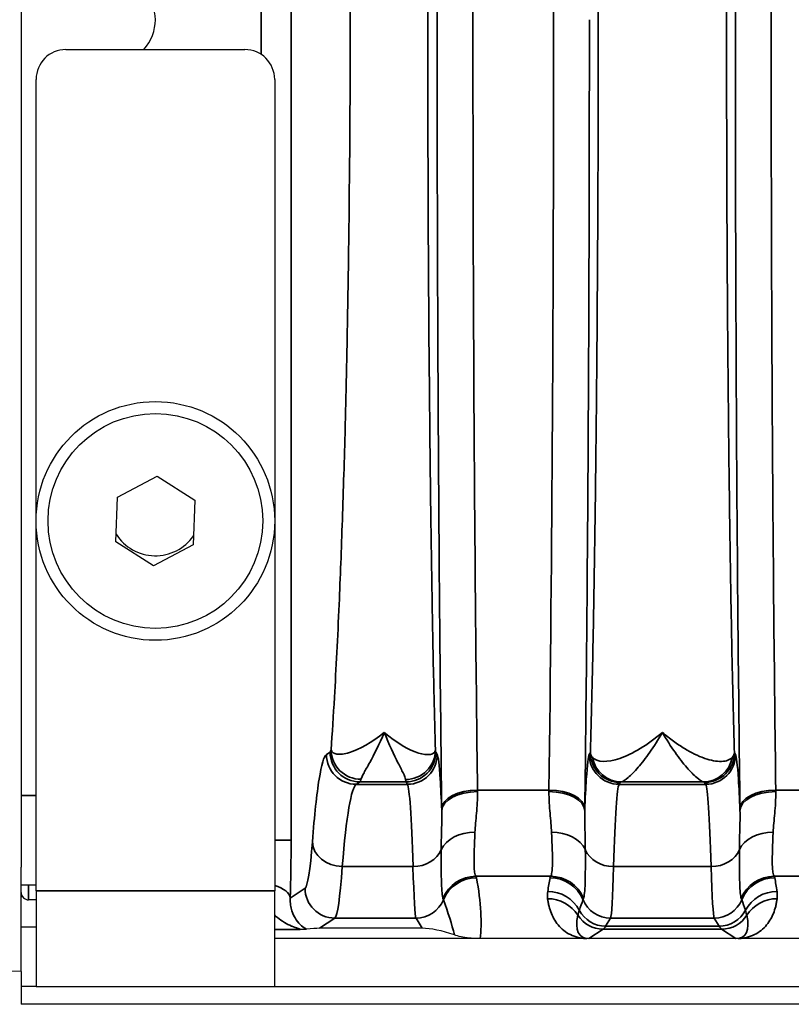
# Model space of a CAD drawing. Header units: millimetres. Extents: x 399 to 6233, y -1870 to 1602.
# Tile 562 of 656: x 5351 to 5364, y 297 to 314. Entities that reach past the tile are written whole.
import ezdxf

# ---------------------------------------------------------------- set-up
doc = ezdxf.new("R2010")
doc.units = ezdxf.units.MM
for name, color, linetype, lineweight in [('AM_5', 3, 'Continuous', 25), ('可見 (ISO)', 7, 'Continuous', 25), ('窄部可見 (ISO)', 7, 'Continuous', 35)]:
    doc.layers.add(name, color=color, linetype=linetype, lineweight=lineweight)
doc.styles.add('尺寸標註', font='romans.shx', dxfattribs={"bigfont": 'CHINESET.SHX'})
doc.dimstyles.new('CNS1$0', dxfattribs={"dimtxt": 2.5, "dimasz": 2.5, "dimexe": 1, "dimexo": 1, "dimgap": 1.5, "dimtad": 1, "dimtoh": 1, "dimdec": 1, "dimdsep": 46, "dimtxsty": '尺寸標註', "dimcen": 0, "dimclrd": 2, "dimclre": 2, "dimclrt": 1, "dimadec": 0, "dimazin": 2, "dimtp": 0.1, "dimtm": 0.1, "dimtfac": 0.71, "dimtdec": 1, "dimtmove": 0, "dimatfit": 0, "dimfxl": 0, "dimlwd": 13, "dimlwe": 13, "dimarcsym": 0})

# ---------------------------------------------------------------- blocks, each defined once
blk = doc.blocks.new('*D297')
at = {"layer": 'AM_5', "color": 2, "lineweight": 13}
for p, q in [((5339.611, 314.595), (5339.611, 341.186)), ((5500.331, 319.807), (5500.331, 341.186)), ((5342.111, 340.186), (5497.831, 340.186))]:
    blk.add_line(p, q, dxfattribs=at)
at = {"layer": 'AM_5', "color": 2, "lineweight": -2}
for points in [[(5342.111, 340.603), (5342.111, 339.77), (5339.611, 340.186)], [(5497.831, 340.603), (5497.831, 339.77), (5500.331, 340.186)]]:
    blk.add_solid(points, dxfattribs=at)
at = {"layer": 'Defpoints', "color": 0, "lineweight": -2}
for p in [(5500.331, 340.186), (5500.331, 318.807), (5339.611, 313.595)]:
    blk.add_point(p, dxfattribs=at)
at = {"layer": 'AM_5', "color": 1, "insert": (5419.971, 342.936), "char_height": 2.5, "attachment_point": 5, "style": '尺寸標註'}
blk.add_mtext('160.7', dxfattribs=at)

msp = doc.modelspace()

# ---------------------------------------------------------------- linework, layer by layer
at = {"layer": '可見 (ISO)'}
for p, q in [((5351.311, 327.795), (5351.311, 299.394)), ((5352.061, 313.095), (5355.061, 313.095)), ((5351.561, 298.995), (5351.561, 312.595)), ((5355.561, 312.595), (5355.561, 298.995)), ((5352.926, 305.595), (5353.59, 305.945)), ((5353.59, 305.945), (5354.225, 305.545)), ((5352.897, 304.845), (5352.926, 305.595)), ((5354.225, 305.545), (5354.196, 304.795)), ((5353.532, 304.445), (5352.897, 304.845)), ((5354.196, 304.795), (5353.532, 304.445)), ((5356.609, 303.095), (5356.609, 303.095)), ((5358.215, 303.095), (5358.215, 303.095)), ((5351.311, 297.645), (5351.311, 299.394)), ((5351.311, 299.095), (5351.561, 299.095)), ((5351.561, 298.995), (5351.561, 297.395)), ((5355.561, 297.395), (5355.561, 298.995)), ((5351.336, 298.895), (5351.311, 298.895)), ((5351.561, 298.845), (5351.436, 298.845)), ((5356.642, 298.845), (5356.642, 298.845)), ((5357.901, 298.845), (5357.901, 298.845)), ((5361.221, 298.845), (5361.221, 298.845)), ((5362.901, 298.845), (5362.901, 298.845)), ((5351.311, 298.395), (5351.561, 298.395)), ((5356.032, 298.395), (5356.032, 298.395)), ((5358.034, 298.369), (5356.311, 298.369)), ((5460.061, 298.195), (5355.561, 298.195)), ((5351.311, 297.645), (5342.969, 297.79)), ((5351.311, 297.645), (5351.311, 297.395)), ((5351.311, 297.395), (5351.311, 297.095)), ((5351.561, 297.395), (5351.311, 297.395)), ((5351.561, 297.395), (5355.561, 297.395)), ((5355.561, 297.395), (5460.061, 297.395)), ((5464.311, 297.095), (5351.311, 297.095))]:
    msp.add_line(p, q, dxfattribs=at)
for radius in [2, 1.8]:
    msp.add_circle((5353.561, 305.195), radius, dxfattribs=at)
for centre, radius, start, end in [((5352.811, 313.595), 0.75, 318.1897, 41.8103), ((5352.061, 312.595), 0.5, 90, 180), ((5355.061, 312.595), 0.5, 0, 90), ((5353.561, 305.395), 0.783, 212.732, 324.8759), ((5351.436, 298.97), 0.125, 180, 270)]:
    msp.add_arc(centre, radius, start, end, dxfattribs=at)
for centre, major_axis, ratio, start_param, end_param in [((5355.061, 298.035), (-1.346, -0.312), 0.087373, 3.50228, 3.818244), ((5358.533, 298.035), (0.703, -0.26), 0.296942, 1.622946, 2.465184)]:
    msp.add_ellipse(centre, major_axis=major_axis, ratio=ratio, start_param=start_param, end_param=end_param, dxfattribs=at)
for points, knots in [([(5356.093, 298.352), (5356.087, 298.351), (5356.077, 298.351), (5356.043, 298.349), (5356.017, 298.349), (5355.985, 298.348)], [0, 0, 0, 0, 0.000158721, 0.000158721, 0.000317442, 0.000317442, 0.000317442, 0.000317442]), ([(5359.005, 298.195), (5359.002, 298.195), (5358.998, 298.195), (5358.991, 298.195), (5358.988, 298.195), (5358.977, 298.195), (5358.97, 298.195), (5358.948, 298.196), (5358.935, 298.196), (5358.888, 298.198), (5358.86, 298.2), (5358.769, 298.209), (5358.717, 298.219), (5358.64, 298.236), (5358.603, 298.247), (5358.574, 298.257)], [-0.4243521, -0.4243521, -0.4243521, -0.4243521, -0.4223984, -0.4223984, -0.4202082, -0.4202082, -0.4148054, -0.4148054, -0.4006302, -0.4006302, -0.3596093, -0.3596093, -0.2177618, -0.2177618, 0, 0, 0, 0]), ([(5360.828, 298.195), (5360.824, 298.195), (5360.819, 298.195), (5360.814, 298.195), (5360.807, 298.195), (5360.799, 298.195), (5360.792, 298.195)], [-0.00000491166, -0.00000491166, -0.00000491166, -0.00000491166, 0.00001268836, 0.00001268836, 0.00001268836, 0.00003478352, 0.00003478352, 0.00003478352, 0.00003478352]), ([(5363.33, 298.195), (5363.323, 298.195), (5363.316, 298.195), (5363.309, 298.195), (5363.304, 298.195), (5363.298, 298.195), (5363.294, 298.195)], [0.00000000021, 0.00000000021, 0.00000000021, 0.00000000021, 0.00002113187, 0.00002113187, 0.00002113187, 0.0000394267, 0.0000394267, 0.0000394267, 0.0000394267])]:
    msp.add_open_spline(points, degree=3, knots=knots, dxfattribs=at)
at = {"layer": '窄部可見 (ISO)'}
for p, q in [((5355.836, 327.342), (5355.836, 299.848)), ((5355.337, 313.012), (5355.337, 314.178)), ((5356.429, 301.281), (5356.489, 301.321)), ((5358.263, 301.321), (5358.287, 301.281)), ((5360.835, 301.281), (5360.854, 301.312)), ((5363.268, 301.312), (5363.287, 301.281)), ((5356.989, 300.821), (5356.928, 300.781)), ((5357.763, 300.821), (5356.989, 300.821)), ((5357.787, 300.781), (5357.763, 300.821)), ((5361.354, 300.812), (5361.335, 300.781)), ((5362.747, 300.821), (5361.375, 300.821)), ((5362.787, 300.781), (5362.768, 300.812)), ((5356.928, 300.781), (5357.787, 300.781)), ((5358.962, 300.685), (5360.161, 300.685)), ((5361.335, 300.781), (5362.787, 300.781)), ((5363.962, 300.685), (5365.163, 300.685)), ((5351.561, 300.595), (5351.311, 300.595)), ((5355.561, 299.848), (5355.836, 299.848)), ((5357.881, 299.402), (5356.693, 299.402)), ((5362.881, 299.402), (5361.241, 299.402)), ((5360.188, 299.24), (5358.934, 299.24)), ((5365.224, 299.24), (5363.934, 299.24)), ((5351.436, 298.845), (5351.436, 299.095)), ((5351.561, 298.995), (5355.561, 298.995)), ((5355.823, 298.876), (5356.07, 299.04)), ((5356.569, 298.541), (5356.311, 298.369)), ((5357.931, 298.541), (5356.569, 298.541)), ((5358.034, 298.369), (5357.931, 298.541)), ((5361.192, 298.541), (5361.11, 298.405)), ((5362.931, 298.541), (5361.192, 298.541)), ((5363.012, 298.405), (5362.931, 298.541)), ((5355.985, 298.348), (5355.561, 298.348)), ((5361.067, 298.354), (5360.828, 298.195)), ((5363.055, 298.354), (5361.067, 298.354)), ((5361.11, 298.405), (5363.012, 298.405)), ((5363.294, 298.195), (5363.055, 298.354))]:
    msp.add_line(p, q, dxfattribs=at)
for centre, major_axis, ratio, start_param, end_param in [((5359.701, 313.595), (0, 25), 0.02145, 4.712389, 5.255001), ((5359.701, 313.595), (0, 25), 0.02145, 4.169777, 4.712389), ((5356.485, 303.822), (0, -2.503), 0.052336, 0.034746, 0.173301), ((5356.989, 301.321), (0.277, -0.416), 0.998023, 4.125534, 5.694504), ((5357.763, 301.321), (0.429, 0.257), 0.999172, 4.17245, 5.742515), ((5358.265, 303.816), (0, -2.497), 0.020942, 6.115867, 6.2484), ((5356.928, 301.281), (0.277, -0.416), 0.998023, 4.125534, 5.694504), ((5357.787, 301.281), (0.429, 0.257), 0.999172, 4.17245, 5.742515), ((5361.335, 301.281), (-0.429, 0.257), 0.999172, 0.54067, 2.110736), ((5361.375, 301.321), (0.117, -0.486), 0.989056, 4.648351, 6.04438), ((5362.747, 301.321), (-0.117, -0.486), 0.989056, 0.238805, 1.634834), ((5362.787, 301.281), (0.429, 0.257), 0.999172, 4.17245, 5.742515), ((5356.984, 303.825), (0, -3.006), 0.043632, 0.034873, 0.173261), ((5357.765, 303.82), (0, -3.001), 0.017453, 6.11597, 6.248284), ((5356.944, 292.786), (0, 8), 0.055683, 0.034906, 0.596976), ((5357.781, 292.783), (0, 8.003), 0.022251, 5.686337, 6.248296), ((5358.962, 300.376), (-0.6, -0.008), 0.516344, 4.705867, 6.258728), ((5358.962, 300.343), (-0.6, -0.008), 0.525274, 4.705596, 6.258572), ((5359.01, 301.844), (-0.008, 2.509), 0.023353, 2.050802, 2.062883), ((5360.112, 301.844), (-0.008, -2.508), 0.023353, 1.078711, 1.090792), ((5360.16, 300.343), (0.6, -0.008), 0.525274, 0.024614, 1.577589), ((5360.161, 300.376), (0.6, -0.008), 0.516344, 0.024457, 1.577318), ((5361.341, 292.783), (0, 8.003), 0.022251, 0.034889, 0.596848), ((5362.781, 292.783), (0, 8.003), 0.022251, 5.686337, 6.248296), ((5363.962, 300.376), (-0.6, -0.008), 0.516344, 4.705867, 6.258728), ((5363.962, 300.343), (-0.6, -0.008), 0.525274, 4.705596, 6.258572), ((5364.01, 301.844), (-0.008, 2.508), 0.023352, 2.050797, 2.062878), ((5358.41, 301.766), (-0.008, 3.01), 0.019461, 2.050825, 2.062926), ((5360.712, 301.766), (-0.008, -3.01), 0.019461, 1.078666, 1.090768), ((5363.41, 301.766), (-0.008, 3.01), 0.019461, 2.050821, 2.062922), ((5358.919, 299.526), (-0.6, 0.023), 0.752166, 4.741355, 5.976479), ((5360.203, 299.526), (0.6, 0.023), 0.752166, 0.306707, 1.54183), ((5363.919, 299.526), (-0.6, 0.023), 0.752166, 4.741355, 5.976479), ((5355.751, 299.75), (0.005, 1.79), 0.047447, 4.202274, 4.767122), ((5356.075, 302.743), (0.013, 3.705), 0.057031, 3.179843, 3.801886), ((5356.693, 299.816), (-0.499, 0.038), 0.826263, 0.093046, 1.634418), ((5357.881, 299.816), (0.5, 0.015), 0.826915, 4.686911, 5.921542), ((5361.241, 299.816), (-0.5, 0.015), 0.826915, 0.361643, 1.596274), ((5362.881, 299.816), (0.5, 0.015), 0.826915, 4.686911, 5.921542), ((5356.574, 302.654), (-0.013, -4.117), 0.051328, 0.03821, 0.660247), ((5357.928, 302.655), (0.005, -4.117), 0.020515, 5.6231, 6.245118), ((5361.194, 302.655), (-0.005, -4.117), 0.020515, 0.038068, 0.660085), ((5362.928, 302.655), (0.005, -4.117), 0.020515, 5.6231, 6.245118), ((5358.934, 298.641), (0.477, 0.364), 0.997266, 0.919263, 2.088334), ((5358.945, 298.617), (0.59, 0.11), 0.998212, 1.386797, 2.56171), ((5347.267, 299.209), (11.679, 0), 0.058758, 0.010815, 0.044766), ((5360.918, 299.727), (0.583, 1.898), 0.300773, 1.934401, 2.061197), ((5371.855, 299.209), (-11.679, 0), 0.058758, 6.23842, 6.27237), ((5360.177, 298.617), (0.59, -0.11), 0.998212, 0.579882, 1.754795), ((5360.188, 298.641), (0.477, -0.364), 0.997266, 1.053258, 2.22233), ((5363.934, 298.641), (0.477, 0.364), 0.997266, 0.919263, 2.088334), ((5363.945, 298.617), (0.59, 0.11), 0.998212, 1.386797, 2.56171), ((5352.267, 299.209), (11.679, 0), 0.058758, 0.010815, 0.044766), ((5363.204, 299.727), (-0.583, 1.898), 0.300773, 4.221988, 4.348784), ((5355.323, 298.876), (0.5, -0.015), 0.485876, 0.059915, 1.089373), ((5356.569, 299.04), (0.277, -0.416), 0.998023, 4.125534, 5.694504), ((5360.139, 298.389), (0.594, -0.083), 0.998238, 0.627947, 1.709607), ((5363.983, 298.389), (0.594, 0.083), 0.998238, 1.431986, 2.513646), ((5357.931, 299.04), (0.429, 0.257), 0.999172, 4.17245, 5.347743), ((5355.381, 306.665), (3.014, -7.827), 0.001618, 0.049009, 0.09405), ((5357.559, 299.66), (1.006, -2.097), 0.194686, 0.748893, 1.081948), ((5360.137, 298.266), (0.595, 0.075), 0.998245, 0.438747, 1.445107), ((8488.591, 295.647), (-3128.282, 0.854), 0.045755, 6.266788, 6.268029), ((5363.742, 306.665), (-3.014, -7.827), 0.001618, 6.189135, 6.234176), ((5361.192, 299.04), (-0.429, 0.257), 0.999172, 0.935442, 2.110736), ((5362.931, 299.04), (0.429, 0.257), 0.999172, 4.17245, 5.347743), ((5360.381, 306.665), (3.014, -7.827), 0.001618, 0.049009, 0.09405), ((2235.531, 295.647), (3128.282, 0.854), 0.045755, 0.015157, 0.016397), ((5363.985, 298.266), (0.595, -0.075), 0.998245, 1.696485, 2.702846), ((5361.11, 298.905), (-0.429, 0.257), 0.999172, 1.028727, 2.110736), ((5363.012, 298.905), (0.429, 0.257), 0.999172, 4.17245, 5.254458), ((5361.342, 299.037), (-0.641, -0.802), 0.399262, 5.585689, 6.592352), ((5361.067, 298.854), (-0.277, 0.416), 0.999683, 1.546818, 2.553481), ((5363.055, 298.854), (0.277, 0.416), 0.999683, 3.729704, 4.736367), ((5362.78, 299.037), (0.641, -0.802), 0.399262, 5.974018, 6.980681), ((5361.038, 398.388), (0, -100.043), 0.020838, 0.01396, 0.034899), ((5363.085, 398.388), (0, -100.043), 0.020838, 6.248286, 6.269226)]:
    msp.add_ellipse(centre, major_axis=major_axis, ratio=ratio, start_param=start_param, end_param=end_param, dxfattribs=at)
for points, knots in [([(5358.362, 300.376), (5358.337, 302.358), (5358.317, 304.504), (5358.304, 306.734), (5358.291, 308.965), (5358.285, 311.28), (5358.285, 313.595), (5358.285, 315.91), (5358.291, 318.225), (5358.304, 320.455), (5358.317, 322.686), (5358.337, 324.831), (5358.362, 326.814)], [2.598981, 2.598981, 2.598981, 2.598981, 2.870287, 2.870287, 2.870287, 3.141593, 3.141593, 3.141593, 3.412899, 3.412899, 3.412899, 3.684204, 3.684204, 3.684204, 3.684204]), ([(5363.362, 300.376), (5363.337, 302.358), (5363.317, 304.504), (5363.304, 306.734), (5363.291, 308.965), (5363.285, 311.28), (5363.285, 313.595), (5363.285, 315.91), (5363.291, 318.225), (5363.304, 320.455), (5363.317, 322.686), (5363.337, 324.831), (5363.362, 326.814)], [2.598981, 2.598981, 2.598981, 2.598981, 2.870287, 2.870287, 2.870287, 3.141593, 3.141593, 3.141593, 3.412899, 3.412899, 3.412899, 3.684204, 3.684204, 3.684204, 3.684204]), ([(5358.962, 326.504), (5358.937, 324.568), (5358.917, 322.473), (5358.891, 318.116), (5358.885, 315.856), (5358.885, 311.334), (5358.891, 309.073), (5358.917, 304.717), (5358.937, 302.622), (5358.962, 300.685)], [2.598981, 2.598981, 2.598981, 2.598981, 2.870287, 2.870287, 3.141593, 3.141593, 3.412899, 3.412899, 3.684204, 3.684204, 3.684204, 3.684204]), ([(5363.962, 326.504), (5363.937, 324.568), (5363.917, 322.473), (5363.891, 318.116), (5363.885, 315.856), (5363.885, 311.334), (5363.891, 309.073), (5363.917, 304.717), (5363.937, 302.622), (5363.962, 300.685)], [2.598981, 2.598981, 2.598981, 2.598981, 2.870287, 2.870287, 3.141593, 3.141593, 3.412899, 3.412899, 3.684204, 3.684204, 3.684204, 3.684204]), ([(5360.854, 301.312), (5360.865, 301.68), (5360.875, 302.08), (5360.884, 302.49), (5360.893, 302.886), (5360.902, 303.311), (5360.91, 303.755), (5360.918, 304.208), (5360.925, 304.683), (5360.932, 305.18), (5360.939, 305.677), (5360.946, 306.202), (5360.951, 306.73), (5360.954, 306.992), (5360.957, 307.258), (5360.959, 307.526), (5360.962, 307.799), (5360.964, 308.076), (5360.966, 308.356), (5360.97, 308.912), (5360.974, 309.483), (5360.977, 310.065), (5360.983, 311.229), (5360.986, 312.406), (5360.986, 313.595), (5360.986, 314.784), (5360.983, 315.96), (5360.977, 317.125), (5360.972, 318.001), (5360.967, 318.848), (5360.959, 319.663), (5360.957, 319.932), (5360.954, 320.197), (5360.951, 320.459), (5360.946, 320.987), (5360.939, 321.512), (5360.932, 322.01), (5360.925, 322.507), (5360.918, 322.982), (5360.91, 323.434), (5360.902, 323.879), (5360.893, 324.304), (5360.884, 324.7), (5360.875, 325.11), (5360.865, 325.509), (5360.854, 325.878)], [0.0294093, 0.0294093, 0.0294093, 0.0294093, 0.089244, 0.089244, 0.089244, 0.1470574, 0.1470574, 0.1470574, 0.2058814, 0.2058814, 0.2058814, 0.2647055, 0.2647055, 0.2647055, 0.2938656, 0.2938656, 0.2938656, 0.3235296, 0.3235296, 0.3235296, 0.3823536, 0.3823536, 0.3823536, 0.5, 0.5, 0.5, 0.6176498, 0.6176498, 0.6176498, 0.7061501, 0.7061501, 0.7061501, 0.735298, 0.735298, 0.735298, 0.794122, 0.794122, 0.794122, 0.8529461, 0.8529461, 0.8529461, 0.9107639, 0.9107639, 0.9107639, 0.9705942, 0.9705942, 0.9705942, 0.9705942]), ([(5363.268, 325.878), (5363.258, 325.509), (5363.247, 325.11), (5363.238, 324.7), (5363.229, 324.304), (5363.221, 323.879), (5363.213, 323.434), (5363.205, 322.982), (5363.197, 322.507), (5363.19, 322.01), (5363.183, 321.512), (5363.177, 320.987), (5363.171, 320.459), (5363.168, 320.197), (5363.166, 319.932), (5363.163, 319.663), (5363.161, 319.39), (5363.158, 319.113), (5363.156, 318.833), (5363.152, 318.277), (5363.148, 317.707), (5363.145, 317.125), (5363.14, 315.961), (5363.137, 314.784), (5363.137, 313.595), (5363.137, 312.406), (5363.14, 311.229), (5363.145, 310.065), (5363.15, 309.189), (5363.156, 308.342), (5363.163, 307.526), (5363.166, 307.258), (5363.168, 306.993), (5363.171, 306.731), (5363.177, 306.202), (5363.183, 305.677), (5363.19, 305.18), (5363.197, 304.683), (5363.205, 304.208), (5363.213, 303.755), (5363.221, 303.311), (5363.229, 302.886), (5363.238, 302.49), (5363.247, 302.08), (5363.258, 301.68), (5363.268, 301.312)], [0.0294093, 0.0294093, 0.0294093, 0.0294093, 0.089244, 0.089244, 0.089244, 0.1470574, 0.1470574, 0.1470574, 0.2058814, 0.2058814, 0.2058814, 0.2647055, 0.2647055, 0.2647055, 0.2938656, 0.2938656, 0.2938656, 0.3235296, 0.3235296, 0.3235296, 0.3823536, 0.3823536, 0.3823536, 0.5, 0.5, 0.5, 0.6176498, 0.6176498, 0.6176498, 0.7061501, 0.7061501, 0.7061501, 0.735298, 0.735298, 0.735298, 0.794122, 0.794122, 0.794122, 0.8529461, 0.8529461, 0.8529461, 0.9107639, 0.9107639, 0.9107639, 0.9705942, 0.9705942, 0.9705942, 0.9705942]), ([(5356.507, 301.357), (5356.527, 301.638), (5356.546, 301.934), (5356.563, 302.239), (5356.591, 302.72), (5356.617, 303.245), (5356.642, 303.797), (5356.661, 304.248), (5356.679, 304.72), (5356.696, 305.215), (5356.713, 305.71), (5356.729, 306.231), (5356.743, 306.759), (5356.748, 306.96), (5356.753, 307.163), (5356.758, 307.367), (5356.765, 307.7), (5356.773, 308.037), (5356.779, 308.38), (5356.789, 308.934), (5356.798, 309.502), (5356.805, 310.082), (5356.82, 311.24), (5356.827, 312.412), (5356.827, 313.595), (5356.827, 314.777), (5356.82, 315.948), (5356.805, 317.108), (5356.794, 318.046), (5356.778, 318.952), (5356.758, 319.822), (5356.753, 320.027), (5356.748, 320.23), (5356.743, 320.431), (5356.729, 320.958), (5356.713, 321.479), (5356.696, 321.974), (5356.679, 322.469), (5356.661, 322.942), (5356.642, 323.393), (5356.617, 323.945), (5356.591, 324.469), (5356.563, 324.951), (5356.546, 325.255), (5356.527, 325.551), (5356.507, 325.833)], [0.0306519, 0.0306519, 0.0306519, 0.0306519, 0.0761423, 0.0761423, 0.0761423, 0.1479894, 0.1479894, 0.1479894, 0.2066581, 0.2066581, 0.2066581, 0.2653269, 0.2653269, 0.2653269, 0.287704, 0.287704, 0.287704, 0.3239956, 0.3239956, 0.3239956, 0.3826644, 0.3826644, 0.3826644, 0.5, 0.5, 0.5, 0.6173393, 0.6173393, 0.6173393, 0.7123132, 0.7123132, 0.7123132, 0.7346768, 0.7346768, 0.7346768, 0.7933455, 0.7933455, 0.7933455, 0.8520143, 0.8520143, 0.8520143, 0.9238651, 0.9238651, 0.9238651, 0.9693517, 0.9693517, 0.9693517, 0.9693517]), ([(5358.256, 325.835), (5358.248, 325.553), (5358.241, 325.256), (5358.233, 324.951), (5358.222, 324.47), (5358.212, 323.946), (5358.202, 323.395), (5358.194, 322.944), (5358.187, 322.471), (5358.18, 321.976), (5358.173, 321.481), (5358.167, 320.96), (5358.162, 320.433), (5358.16, 320.231), (5358.158, 320.028), (5358.156, 319.822), (5358.153, 319.49), (5358.15, 319.153), (5358.147, 318.811), (5358.143, 318.257), (5358.139, 317.688), (5358.136, 317.109), (5358.131, 315.95), (5358.128, 314.778), (5358.128, 313.595), (5358.128, 312.412), (5358.131, 311.24), (5358.136, 310.081), (5358.141, 309.143), (5358.147, 308.237), (5358.156, 307.368), (5358.158, 307.162), (5358.16, 306.958), (5358.162, 306.757), (5358.167, 306.229), (5358.173, 305.708), (5358.18, 305.213), (5358.187, 304.718), (5358.194, 304.245), (5358.202, 303.794), (5358.212, 303.243), (5358.222, 302.719), (5358.233, 302.239), (5358.241, 301.933), (5358.248, 301.636), (5358.256, 301.354)], [0.0305667, 0.0305667, 0.0305667, 0.0305667, 0.076192, 0.076192, 0.076192, 0.1479255, 0.1479255, 0.1479255, 0.2066049, 0.2066049, 0.2066049, 0.2652842, 0.2652842, 0.2652842, 0.2877291, 0.2877291, 0.2877291, 0.3239636, 0.3239636, 0.3239636, 0.382643, 0.382643, 0.382643, 0.5, 0.5, 0.5, 0.6173605, 0.6173605, 0.6173605, 0.7122881, 0.7122881, 0.7122881, 0.7347193, 0.7347193, 0.7347193, 0.7933987, 0.7933987, 0.7933987, 0.8520781, 0.8520781, 0.8520781, 0.9238154, 0.9238154, 0.9238154, 0.9694369, 0.9694369, 0.9694369, 0.9694369]), ([(5360.837, 313.595), (5360.837, 311.28), (5360.831, 308.965), (5360.818, 306.734), (5360.805, 304.504), (5360.786, 302.358), (5360.76, 300.376)], [0, 0, 0, 0, 0.2713059, 0.2713059, 0.2713059, 0.5426118, 0.5426118, 0.5426118, 0.5426118]), ([(5356.507, 301.357), (5356.516, 301.319), (5356.552, 301.296), (5356.605, 301.288), (5356.658, 301.28), (5356.73, 301.289), (5356.813, 301.313), (5356.978, 301.362), (5357.188, 301.477), (5357.398, 301.652)], [-0.00000006, -0.00000006, -0.00000006, -0.00000006, 0.000493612, 0.000493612, 0.000493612, 0.000987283, 0.000987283, 0.000987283, 0.001974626, 0.001974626, 0.001974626, 0.001974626]), ([(5357.398, 301.652), (5357.313, 301.45), (5357.227, 301.281), (5357.118, 301.081), (5357.085, 301.023), (5357.033, 300.928), (5357.013, 300.891), (5357.007, 300.865)], [-0.000011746, -0.000011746, -0.000011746, -0.000011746, 0.000902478, 0.000902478, 0.001359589, 0.001359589, 0.001816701, 0.001816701, 0.001816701, 0.001816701]), ([(5357.398, 301.652), (5357.601, 301.476), (5357.803, 301.361), (5357.962, 301.309), (5357.965, 301.308), (5357.968, 301.307), (5357.971, 301.306), (5358.048, 301.283), (5358.114, 301.274), (5358.164, 301.281), (5358.167, 301.281), (5358.169, 301.281), (5358.171, 301.282), (5358.222, 301.29), (5358.252, 301.315), (5358.256, 301.354)], [-0.000011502, -0.000011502, -0.000011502, -0.000011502, 0.000964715, 0.000964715, 0.000964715, 0.000984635, 0.000984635, 0.000984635, 0.001460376, 0.001460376, 0.001460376, 0.001482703, 0.001482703, 0.001482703, 0.001980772, 0.001980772, 0.001980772, 0.001980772]), ([(5357.756, 300.861), (5357.753, 300.887), (5357.737, 300.924), (5357.714, 300.971), (5357.691, 301.019), (5357.661, 301.076), (5357.628, 301.142), (5357.561, 301.276), (5357.478, 301.449), (5357.398, 301.652)], [0, 0, 0, 0, 0.000457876, 0.000457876, 0.000457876, 0.000914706, 0.000914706, 0.000914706, 0.001829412, 0.001829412, 0.001829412, 0.001829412]), ([(5360.888, 301.237), (5360.961, 301.148), (5361.138, 301.143), (5361.349, 301.215), (5361.56, 301.288), (5361.811, 301.438), (5362.061, 301.652)], [0, 0, 0, 0, 0.00119489, 0.00119489, 0.00119489, 0.002389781, 0.002389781, 0.002389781, 0.002389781]), ([(5362.061, 301.652), (5361.99, 301.529), (5361.918, 301.416), (5361.849, 301.318), (5361.781, 301.22), (5361.716, 301.137), (5361.655, 301.066), (5361.593, 300.995), (5361.535, 300.936), (5361.487, 300.895), (5361.438, 300.853), (5361.399, 300.828), (5361.375, 300.821)], [-0.000011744, -0.000011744, -0.000011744, -0.000011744, 0.000565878, 0.000565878, 0.000565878, 0.001135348, 0.001135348, 0.001135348, 0.001714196, 0.001714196, 0.001714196, 0.002298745, 0.002298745, 0.002298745, 0.002298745]), ([(5362.061, 301.652), (5362.124, 301.599), (5362.186, 301.549), (5362.248, 301.504), (5362.31, 301.458), (5362.371, 301.417), (5362.431, 301.381), (5362.548, 301.31), (5362.658, 301.256), (5362.762, 301.219), (5362.765, 301.218), (5362.769, 301.217), (5362.772, 301.216), (5362.875, 301.18), (5362.969, 301.163), (5363.047, 301.165), (5363.05, 301.165), (5363.053, 301.165), (5363.055, 301.165), (5363.135, 301.168), (5363.198, 301.192), (5363.234, 301.237)], [-0.00001134, -0.00001134, -0.00001134, -0.00001134, 0.00028763, 0.00028763, 0.00028763, 0.0005866, 0.0005866, 0.0005866, 0.001165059, 0.001165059, 0.001165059, 0.001184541, 0.001184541, 0.001184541, 0.001762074, 0.001762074, 0.001762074, 0.001782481, 0.001782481, 0.001782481, 0.002380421, 0.002380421, 0.002380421, 0.002380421]), ([(5362.747, 300.821), (5362.724, 300.828), (5362.685, 300.853), (5362.637, 300.894), (5362.589, 300.935), (5362.532, 300.992), (5362.47, 301.063), (5362.408, 301.134), (5362.342, 301.219), (5362.273, 301.318), (5362.204, 301.416), (5362.132, 301.53), (5362.061, 301.652)], [0, 0, 0, 0, 0.000572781, 0.000572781, 0.000572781, 0.001145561, 0.001145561, 0.001145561, 0.001718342, 0.001718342, 0.001718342, 0.002291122, 0.002291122, 0.002291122, 0.002291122]), ([(5356.507, 301.357), (5356.508, 301.229), (5356.563, 301.101), (5356.655, 301.01), (5356.747, 300.919), (5356.877, 300.866), (5357.007, 300.865)], [0, 0, 0, 0, 0.5, 0.5, 0.5, 1, 1, 1, 1]), ([(5357.756, 300.861), (5357.887, 300.862), (5358.016, 300.915), (5358.109, 301.006), (5358.201, 301.098), (5358.255, 301.226), (5358.256, 301.354)], [0, 0, 0, 0, 0.5, 0.5, 0.5, 0.9998722, 0.9998722, 0.9998722, 0.9998722]), ([(5360.854, 301.312), (5360.854, 301.312), (5360.854, 301.309), (5360.854, 301.308), (5360.855, 301.306), (5360.855, 301.304), (5360.855, 301.303), (5360.856, 301.3), (5360.856, 301.297), (5360.857, 301.293), (5360.859, 301.287), (5360.861, 301.281), (5360.864, 301.274), (5360.87, 301.262), (5360.878, 301.249), (5360.888, 301.237)], [-0.00000006, -0.00000006, -0.00000006, -0.00000006, 0.0000185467, 0.0000185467, 0.0000185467, 0.0000394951, 0.0000394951, 0.0000394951, 0.0000814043, 0.0000814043, 0.0000814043, 0.0001653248, 0.0001653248, 0.0001653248, 0.0003340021, 0.0003340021, 0.0003340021, 0.0003340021]), ([(5361.354, 300.812), (5361.223, 300.812), (5361.093, 300.866), (5361.001, 300.959), (5360.908, 301.051), (5360.854, 301.181), (5360.854, 301.312)], [0, 0, 0, 0, 0.5, 0.5, 0.5, 1, 1, 1, 1]), ([(5362.768, 300.812), (5362.899, 300.812), (5363.029, 300.866), (5363.122, 300.959), (5363.214, 301.051), (5363.268, 301.181), (5363.268, 301.312)], [0, 0, 0, 0, 0.5, 0.5, 0.5, 1, 1, 1, 1]), ([(5356.194, 299.816), (5356.228, 300.263), (5356.266, 300.618), (5356.346, 301.113), (5356.387, 301.253), (5356.429, 301.281)], [4.1154126, 4.1154126, 4.1154126, 4.1154126, 4.3964475, 4.3964475, 4.6774824, 4.6774824, 4.6774824, 4.6774824]), ([(5358.287, 301.281), (5358.303, 301.253), (5358.32, 301.113), (5358.336, 300.865), (5358.345, 300.724), (5358.354, 300.549), (5358.362, 300.343)], [4.7472956, 4.7472956, 4.7472956, 4.7472956, 5.0281051, 5.0281051, 5.0281051, 5.1877931, 5.1877931, 5.1877931, 5.1877931]), ([(5360.76, 300.343), (5360.768, 300.549), (5360.777, 300.724), (5360.786, 300.865), (5360.802, 301.113), (5360.819, 301.253), (5360.835, 301.281)], [4.2369849, 4.2369849, 4.2369849, 4.2369849, 4.3966729, 4.3966729, 4.3966729, 4.6774824, 4.6774824, 4.6774824, 4.6774824]), ([(5363.287, 301.281), (5363.303, 301.253), (5363.32, 301.113), (5363.336, 300.865), (5363.345, 300.724), (5363.354, 300.549), (5363.362, 300.343)], [4.7472956, 4.7472956, 4.7472956, 4.7472956, 5.0281051, 5.0281051, 5.0281051, 5.1877931, 5.1877931, 5.1877931, 5.1877931]), ([(5358.962, 300.659), (5358.964, 300.53), (5358.955, 300.41), (5358.945, 300.296), (5358.935, 300.183), (5358.924, 300.076), (5358.919, 299.977)], [0, 0, 0, 0, 0.000446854, 0.000446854, 0.000446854, 0.000893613, 0.000893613, 0.000893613, 0.000893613]), ([(5360.203, 299.977), (5360.198, 300.076), (5360.188, 300.183), (5360.178, 300.296), (5360.168, 300.41), (5360.158, 300.53), (5360.16, 300.659)], [0, 0, 0, 0, 0.000446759, 0.000446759, 0.000446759, 0.000893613, 0.000893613, 0.000893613, 0.000893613]), ([(5363.962, 300.659), (5363.964, 300.53), (5363.955, 300.41), (5363.945, 300.296), (5363.935, 300.183), (5363.924, 300.076), (5363.919, 299.977)], [0, 0, 0, 0, 0.000446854, 0.000446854, 0.000446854, 0.000893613, 0.000893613, 0.000893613, 0.000893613]), ([(5358.353, 299.684), (5358.353, 299.792), (5358.356, 299.903), (5358.359, 300.016), (5358.362, 300.122), (5358.365, 300.23), (5358.362, 300.343)], [0, 0, 0, 0, 0.000535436, 0.000535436, 0.000535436, 0.001035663, 0.001035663, 0.001035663, 0.001035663]), ([(5360.76, 300.343), (5360.757, 300.23), (5360.76, 300.122), (5360.763, 300.016), (5360.766, 299.903), (5360.769, 299.792), (5360.769, 299.684)], [0.000000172, 0.000000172, 0.000000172, 0.000000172, 0.000500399, 0.000500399, 0.000500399, 0.001035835, 0.001035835, 0.001035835, 0.001035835]), ([(5363.353, 299.684), (5363.353, 299.792), (5363.356, 299.903), (5363.359, 300.016), (5363.362, 300.122), (5363.365, 300.23), (5363.362, 300.343)], [0, 0, 0, 0, 0.000535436, 0.000535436, 0.000535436, 0.001035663, 0.001035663, 0.001035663, 0.001035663]), ([(5358.919, 299.977), (5358.909, 299.758), (5358.902, 299.584), (5358.904, 299.458), (5358.906, 299.332), (5358.916, 299.259), (5358.934, 299.24)], [0, 0, 0, 0, 0.000987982, 0.000987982, 0.000987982, 0.001975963, 0.001975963, 0.001975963, 0.001975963]), ([(5360.188, 299.24), (5360.206, 299.259), (5360.216, 299.333), (5360.218, 299.459), (5360.22, 299.585), (5360.213, 299.758), (5360.203, 299.977)], [0, 0, 0, 0, 0.000987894, 0.000987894, 0.000987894, 0.001975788, 0.001975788, 0.001975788, 0.001975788]), ([(5363.919, 299.977), (5363.909, 299.758), (5363.902, 299.584), (5363.904, 299.458), (5363.906, 299.332), (5363.916, 299.259), (5363.934, 299.24)], [0, 0, 0, 0, 0.000987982, 0.000987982, 0.000987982, 0.001975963, 0.001975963, 0.001975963, 0.001975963]), ([(5358.383, 298.873), (5358.37, 298.907), (5358.362, 298.993), (5358.352, 299.267), (5358.352, 299.453), (5358.353, 299.684)], [0, 0, 0, 0, 0.001125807, 0.001125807, 0.002251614, 0.002251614, 0.002251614, 0.002251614]), ([(5360.769, 299.684), (5360.771, 299.453), (5360.77, 299.269), (5360.766, 299.131), (5360.761, 298.993), (5360.752, 298.907), (5360.74, 298.874)], [0, 0, 0, 0, 0.001125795, 0.001125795, 0.001125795, 0.00225159, 0.00225159, 0.00225159, 0.00225159]), ([(5363.383, 298.873), (5363.37, 298.907), (5363.362, 298.993), (5363.352, 299.268), (5363.352, 299.453), (5363.353, 299.684)], [0, 0, 0, 0, 0.001138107, 0.001138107, 0.002276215, 0.002276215, 0.002276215, 0.002276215]), ([(5358.945, 299.216), (5358.983, 299.013), (5359.008, 298.818), (5359.017, 298.639), (5359.026, 298.475), (5359.022, 298.325), (5359.005, 298.195)], [5.1083917, 5.1083917, 5.1083917, 5.1083917, 5.3546435, 5.3546435, 5.3546435, 5.5805076, 5.5805076, 5.5805076, 5.5805076]), ([(5355.823, 298.876), (5355.818, 298.789), (5355.831, 298.719), (5355.85, 298.659), (5355.869, 298.599), (5355.895, 298.551), (5355.923, 298.51), (5355.952, 298.47), (5355.982, 298.437), (5356.013, 298.411), (5356.043, 298.385), (5356.073, 298.365), (5356.093, 298.352)], [0, 0, 0, 0, 0.000385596, 0.000385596, 0.000385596, 0.000771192, 0.000771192, 0.000771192, 0.001156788, 0.001156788, 0.001156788, 0.001542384, 0.001542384, 0.001542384, 0.001542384]), ([(5360.792, 298.195), (5360.756, 298.196), (5360.72, 298.2), (5360.684, 298.207), (5360.637, 298.216), (5360.591, 298.23), (5360.548, 298.248), (5360.467, 298.283), (5360.394, 298.335), (5360.334, 298.401), (5360.278, 298.463), (5360.233, 298.537), (5360.201, 298.616), (5360.185, 298.655), (5360.172, 298.696), (5360.162, 298.736), (5360.156, 298.757), (5360.152, 298.777), (5360.148, 298.799), (5360.144, 298.82), (5360.14, 298.842), (5360.137, 298.865)], [0.0321682, 0.0321682, 0.0321682, 0.0321682, 0.1368507, 0.1368507, 0.1368507, 0.2737771, 0.2737771, 0.2737771, 0.5290847, 0.5290847, 0.5290847, 0.7702868, 0.7702868, 0.7702868, 0.8883026, 0.8883026, 0.8883026, 0.9470384, 0.9470384, 0.9470384, 1.0057239, 1.0057239, 1.0057239, 1.0057239]), ([(5363.985, 298.865), (5363.982, 298.842), (5363.978, 298.82), (5363.974, 298.799), (5363.97, 298.777), (5363.966, 298.757), (5363.961, 298.736), (5363.95, 298.696), (5363.937, 298.655), (5363.922, 298.616), (5363.889, 298.537), (5363.845, 298.463), (5363.788, 298.401), (5363.728, 298.335), (5363.655, 298.283), (5363.574, 298.248), (5363.531, 298.23), (5363.485, 298.216), (5363.438, 298.207), (5363.403, 298.2), (5363.366, 298.196), (5363.33, 298.195)], [5.2774615, 5.2774615, 5.2774615, 5.2774615, 5.3361469, 5.3361469, 5.3361469, 5.3948827, 5.3948827, 5.3948827, 5.5128985, 5.5128985, 5.5128985, 5.7541006, 5.7541006, 5.7541006, 6.0094082, 6.0094082, 6.0094082, 6.1463346, 6.1463346, 6.1463346, 6.2510171, 6.2510171, 6.2510171, 6.2510171]), ([(5360.669, 298.671), (5360.664, 298.655), (5360.659, 298.641), (5360.655, 298.627), (5360.651, 298.613), (5360.647, 298.599), (5360.644, 298.587)], [0, 0, 0, 0, 0.001000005, 0.001000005, 0.001000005, 0.002089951, 0.002089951, 0.002089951, 0.002089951]), ([(5363.478, 298.587), (5363.475, 298.598), (5363.472, 298.611), (5363.468, 298.624), (5363.464, 298.638), (5363.459, 298.654), (5363.453, 298.671)], [0, 0, 0, 0, 0.001000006, 0.001000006, 0.001000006, 0.00208995, 0.00208995, 0.00208995, 0.00208995]), ([(5355.985, 298.348), (5355.997, 298.349), (5355.983, 298.355), (5355.956, 298.364), (5355.954, 298.365), (5355.952, 298.365), (5355.95, 298.366), (5355.922, 298.376), (5355.885, 298.389), (5355.848, 298.405), (5355.846, 298.405), (5355.844, 298.406), (5355.842, 298.407), (5355.765, 298.441), (5355.682, 298.487), (5355.606, 298.549), (5355.59, 298.561), (5355.576, 298.574), (5355.561, 298.587)], [0, 0, 0, 0, 0.0002073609, 0.0002073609, 0.0002073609, 0.0002218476, 0.0002218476, 0.0002218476, 0.0004322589, 0.0004322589, 0.0004322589, 0.0004436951, 0.0004436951, 0.0004436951, 0.0008873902, 0.0008873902, 0.0008873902, 0.0009751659, 0.0009751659, 0.0009751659, 0.0009751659])]:
    msp.add_open_spline(points, degree=3, knots=knots, dxfattribs=at)
for points in [[(5363.234, 301.237), (5363.255, 301.261), (5363.266, 301.287), (5363.268, 301.312)], [(5361.375, 300.821), (5361.363, 300.818), (5361.356, 300.815), (5361.354, 300.812)], [(5362.768, 300.812), (5362.767, 300.815), (5362.76, 300.818), (5362.747, 300.821)], [(5360.137, 298.865), (5360.132, 298.906), (5360.134, 298.947), (5360.139, 298.988)], [(5363.983, 298.988), (5363.989, 298.947), (5363.99, 298.906), (5363.985, 298.865)]]:
    msp.add_open_spline(points, degree=3, dxfattribs=at)

# ---------------------------------------------------------------- dimensions: what is measured, and where the dimension line sits
at = {"layer": 'AM_5'}
dim = msp.add_linear_dim(base=(5500.331, 340.186), p1=(5339.611, 313.595), p2=(5500.331, 318.807), dimstyle='CNS1$0', override={"dimtdec": 3}, dxfattribs=at)
dim.commit()
dim.dimension.update_dxf_attribs({"geometry": '*D297', "text_midpoint": (5419.971, 342.936)})

doc.saveas('drawing.dxf')
